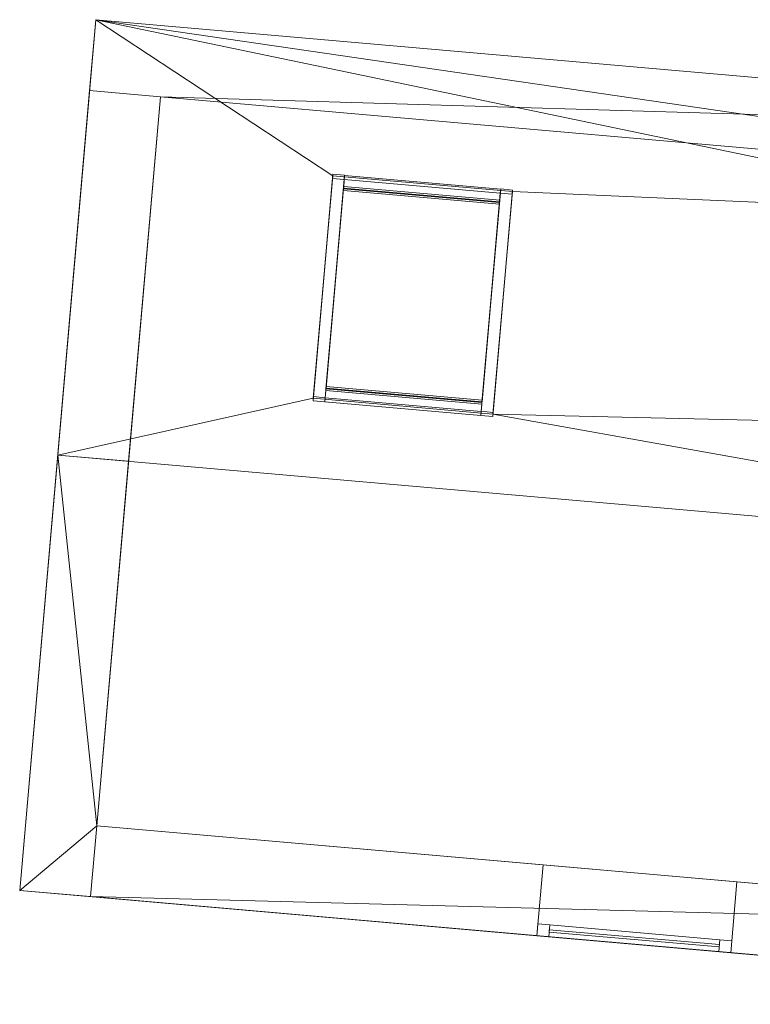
# Model space of a CAD drawing. Header units: millimetres. Extents: x -430348 to -225823, y -86243 to 5084.
# Tile 603 of 656: x -370846 to -367767, y -37500 to -33353. Entities that reach past the tile are written whole.
import ezdxf

# ---------------------------------------------------------------- set-up
doc = ezdxf.new("R2010")
doc.units = ezdxf.units.MM
for name, color, linetype, lineweight in [('A-GLAZ-CURT', 52, 'Continuous', 9), ('A-GLAZ-CWMG', 51, 'Continuous', 9), ('A-ROOF', 132, 'Continuous', 9), ('A-WALL', 113, 'Continuous', 9)]:
    doc.layers.add(name, color=color, linetype=linetype, lineweight=lineweight)

# ---------------------------------------------------------------- blocks, each defined once
blk = doc.blocks.new('System Panel - Glazed-561948-_3D_ Copy 1')
at = {"layer": 'A-GLAZ-CURT', "transparency": 33554471}
mesh = blk.add_polyface(dxfattribs=at)
corners = [(-330, 5), (-330, 5, 900.3), (330, 5, 900.3), (330, 5)]
mesh.append_faces([[corners[k] for k in face] for face in [(1, 2, 3, 0)]])
mesh = blk.add_polyface(dxfattribs=at)
corners = [(330, -5), (-330, -5), (-330, 5), (330, 5)]
mesh.append_faces([[corners[k] for k in face] for face in [(0, 1, 2, 3)]])
mesh = blk.add_polyface(dxfattribs=at)
corners = [(-330, -5, 900.3), (330, -5, 900.3), (330, 5, 900.3), (-330, 5, 900.3)]
mesh.append_faces([[corners[k] for k in face] for face in [(3, 0, 1, 2)]])
mesh = blk.add_polyface(dxfattribs=at)
corners = [(-330, -5), (-330, -5, 900.3), (-330, 5, 900.3), (-330, 5)]
mesh.append_faces([[corners[k] for k in face] for face in [(0, 1, 2, 3)]])
mesh = blk.add_polyface(dxfattribs=at)
corners = [(330, -5, 900.3), (330, -5), (330, 5), (330, 5, 900.3)]
mesh.append_faces([[corners[k] for k in face] for face in [(3, 0, 1, 2)]])
mesh = blk.add_polyface(dxfattribs=at)
corners = [(-330, -5), (330, -5), (330, -5, 900.3), (-330, -5, 900.3)]
mesh.append_faces([[corners[k] for k in face] for face in [(2, 3, 0, 1)]])
blk = doc.blocks.new('Rectangular Mullion - 50mm x 50mm-561949-_3D_ Copy 1')
at = {"layer": 'A-GLAZ-CWMG'}
mesh = blk.add_polyface(dxfattribs=at)
corners = [(0, 25), (-50, 25), (-50, -25), (0, -25)]
mesh.append_faces([[corners[k] for k in face] for face in [(2, 3, 0, 1)]])
mesh = blk.add_polyface(dxfattribs=at)
corners = [(0, 25, -1000.3), (0, -25, -1000.3), (-50, -25, -1000.3), (-50, 25, -1000.3)]
mesh.append_faces([[corners[k] for k in face] for face in [(0, 1, 2, 3)]])
mesh = blk.add_polyface(dxfattribs=at)
corners = [(-50, 25), (0, 25), (0, 25, -1000.3), (-50, 25, -1000.3)]
mesh.append_faces([[corners[k] for k in face] for face in [(0, 1, 2, 3)]])
mesh = blk.add_polyface(dxfattribs=at)
corners = [(-50, -25), (-50, 25), (-50, 25, -1000.3), (-50, -25, -1000.3)]
mesh.append_faces([[corners[k] for k in face] for face in [(3, 0, 1, 2)]])
mesh = blk.add_polyface(dxfattribs=at)
corners = [(0, 25), (0, -25), (0, -25, -1000.3), (0, 25, -1000.3)]
mesh.append_faces([[corners[k] for k in face] for face in [(0, 1, 2, 3)]])
mesh = blk.add_polyface(dxfattribs=at)
corners = [(0, -25), (-50, -25), (-50, -25, -1000.3), (0, -25, -1000.3)]
mesh.append_faces([[corners[k] for k in face] for face in [(0, 1, 2, 3)]])
blk = doc.blocks.new('Rectangular Mullion - 50mm x 50mm-561950-_3D_ Copy 1')
at = {"layer": 'A-GLAZ-CWMG'}
mesh = blk.add_polyface(dxfattribs=at)
corners = [(0, 25), (-50, 25), (-50, -25), (0, -25)]
mesh.append_faces([[corners[k] for k in face] for face in [(3, 0, 1, 2)]])
mesh = blk.add_polyface(dxfattribs=at)
corners = [(0, 25, -1000.3), (0, -25, -1000.3), (-50, -25, -1000.3), (-50, 25, -1000.3)]
mesh.append_faces([[corners[k] for k in face] for face in [(3, 0, 1, 2)]])
mesh = blk.add_polyface(dxfattribs=at)
corners = [(-50, 25), (0, 25), (0, 25, -1000.3), (-50, 25, -1000.3)]
mesh.append_faces([[corners[k] for k in face] for face in [(0, 1, 2, 3)]])
mesh = blk.add_polyface(dxfattribs=at)
corners = [(-50, -25), (-50, 25), (-50, 25, -1000.3), (-50, -25, -1000.3)]
mesh.append_faces([[corners[k] for k in face] for face in [(3, 0, 1, 2)]])
mesh = blk.add_polyface(dxfattribs=at)
corners = [(0, 25), (0, -25), (0, -25, -1000.3), (0, 25, -1000.3)]
mesh.append_faces([[corners[k] for k in face] for face in [(3, 0, 1, 2)]])
mesh = blk.add_polyface(dxfattribs=at)
corners = [(0, -25), (-50, -25), (-50, -25, -1000.3), (0, -25, -1000.3)]
mesh.append_faces([[corners[k] for k in face] for face in [(0, 1, 2, 3)]])
blk = doc.blocks.new('Rectangular Mullion - 50mm x 50mm-481930-_3D_ Copy 1')
at = {"layer": 'A-GLAZ-CWMG'}
mesh = blk.add_polyface(dxfattribs=at)
corners = [(0, 25), (-50, 25), (-50, -25), (0, -25)]
mesh.append_faces([[corners[k] for k in face] for face in [(2, 3, 0, 1)]])
mesh = blk.add_polyface(dxfattribs=at)
corners = [(0, 25, -660), (0, -25, -660), (-50, -25, -660), (-50, 25, -660)]
mesh.append_faces([[corners[k] for k in face] for face in [(0, 1, 2, 3)]])
mesh = blk.add_polyface(dxfattribs=at)
corners = [(-50, 25), (0, 25), (0, 25, -660), (-50, 25, -660)]
mesh.append_faces([[corners[k] for k in face] for face in [(0, 1, 2, 3)]])
mesh = blk.add_polyface(dxfattribs=at)
corners = [(-50, -25), (-50, 25), (-50, 25, -660), (-50, -25, -660)]
mesh.append_faces([[corners[k] for k in face] for face in [(0, 1, 2, 3)]])
mesh = blk.add_polyface(dxfattribs=at)
corners = [(0, 25), (0, -25), (0, -25, -660), (0, 25, -660)]
mesh.append_faces([[corners[k] for k in face] for face in [(0, 1, 2, 3)]])
mesh = blk.add_polyface(dxfattribs=at)
corners = [(0, -25), (-50, -25), (-50, -25, -660), (0, -25, -660)]
mesh.append_faces([[corners[k] for k in face] for face in [(0, 1, 2, 3)]])
blk = doc.blocks.new('Rectangular Mullion - 50mm x 50mm-481929-_3D_ Copy 1')
at = {"layer": 'A-GLAZ-CWMG'}
mesh = blk.add_polyface(dxfattribs=at)
corners = [(0, 25), (-50, 25), (-50, -25), (0, -25)]
mesh.append_faces([[corners[k] for k in face] for face in [(2, 3, 0, 1)]])
mesh = blk.add_polyface(dxfattribs=at)
corners = [(0, 25, -660), (0, -25, -660), (-50, -25, -660), (-50, 25, -660)]
mesh.append_faces([[corners[k] for k in face] for face in [(0, 1, 2, 3)]])
mesh = blk.add_polyface(dxfattribs=at)
corners = [(-50, 25), (0, 25), (0, 25, -660), (-50, 25, -660)]
mesh.append_faces([[corners[k] for k in face] for face in [(0, 1, 2, 3)]])
mesh = blk.add_polyface(dxfattribs=at)
corners = [(-50, -25), (-50, 25), (-50, 25, -660), (-50, -25, -660)]
mesh.append_faces([[corners[k] for k in face] for face in [(0, 1, 2, 3)]])
mesh = blk.add_polyface(dxfattribs=at)
corners = [(0, 25), (0, -25), (0, -25, -660), (0, 25, -660)]
mesh.append_faces([[corners[k] for k in face] for face in [(0, 1, 2, 3)]])
mesh = blk.add_polyface(dxfattribs=at)
corners = [(0, -25), (-50, -25), (-50, -25, -660), (0, -25, -660)]
mesh.append_faces([[corners[k] for k in face] for face in [(0, 1, 2, 3)]])
blk = doc.blocks.new('System Panel - Door-561981-_3D_ Copy 1')
at = {"layer": 'A-GLAZ-CURT'}
mesh = blk.add_polyface(dxfattribs=at)
corners = [(-360, 5), (-360, 5, 1788.7), (360, 5, 1788.7), (360, 5)]
mesh.append_faces([[corners[k] for k in face] for face in [(2, 3, 0, 1)]])
mesh = blk.add_polyface(dxfattribs=at)
corners = [(360, -5), (-360, -5), (-360, 5), (360, 5)]
mesh.append_faces([[corners[k] for k in face] for face in [(0, 1, 2, 3)]])
mesh = blk.add_polyface(dxfattribs=at)
corners = [(-360, -5, 1788.7), (360, -5, 1788.7), (360, 5, 1788.7), (-360, 5, 1788.7)]
mesh.append_faces([[corners[k] for k in face] for face in [(3, 0, 1, 2)]])
mesh = blk.add_polyface(dxfattribs=at)
corners = [(-360, -5), (-360, -5, 1788.7), (-360, 5, 1788.7), (-360, 5)]
mesh.append_faces([[corners[k] for k in face] for face in [(0, 1, 2, 3)]])
mesh = blk.add_polyface(dxfattribs=at)
corners = [(360, -5, 1788.7), (360, -5), (360, 5), (360, 5, 1788.7)]
mesh.append_faces([[corners[k] for k in face] for face in [(0, 1, 2, 3)]])
mesh = blk.add_polyface(dxfattribs=at)
corners = [(-360, -5), (360, -5), (360, -5, 1788.7), (-360, -5, 1788.7)]
mesh.append_faces([[corners[k] for k in face] for face in [(2, 3, 0, 1)]])
blk = doc.blocks.new('Rectangular Mullion - 50mm x 50mm-561982-_3D_ Copy 1')
at = {"layer": 'A-GLAZ-CWMG'}
mesh = blk.add_polyface(dxfattribs=at)
corners = [(0, 25), (-50, 25), (-50, -25), (0, -25)]
mesh.append_faces([[corners[k] for k in face] for face in [(2, 3, 0, 1)]])
mesh = blk.add_polyface(dxfattribs=at)
corners = [(0, 25, -1888.7), (0, -25, -1888.7), (-50, -25, -1888.7), (-50, 25, -1888.7)]
mesh.append_faces([[corners[k] for k in face] for face in [(0, 1, 2, 3)]])
mesh = blk.add_polyface(dxfattribs=at)
corners = [(-50, 25), (0, 25), (0, 25, -1888.7), (-50, 25, -1888.7)]
mesh.append_faces([[corners[k] for k in face] for face in [(0, 1, 2, 3)]])
mesh = blk.add_polyface(dxfattribs=at)
corners = [(-50, -25), (-50, 25), (-50, 25, -1888.7), (-50, -25, -1888.7)]
mesh.append_faces([[corners[k] for k in face] for face in [(0, 1, 2, 3)]])
mesh = blk.add_polyface(dxfattribs=at)
corners = [(0, 25), (0, -25), (0, -25, -1888.7), (0, 25, -1888.7)]
mesh.append_faces([[corners[k] for k in face] for face in [(0, 1, 2, 3)]])
mesh = blk.add_polyface(dxfattribs=at)
corners = [(0, -25), (-50, -25), (-50, -25, -1888.7), (0, -25, -1888.7)]
mesh.append_faces([[corners[k] for k in face] for face in [(0, 1, 2, 3)]])
blk = doc.blocks.new('Rectangular Mullion - 50mm x 50mm-481441-_3D_ Copy 1')
at = {"layer": 'A-GLAZ-CWMG'}
mesh = blk.add_polyface(dxfattribs=at)
corners = [(0, 25), (-50, 25), (-50, -25), (0, -25)]
mesh.append_faces([[corners[k] for k in face] for face in [(2, 3, 0, 1)]])
mesh = blk.add_polyface(dxfattribs=at)
corners = [(0, 25, -720), (0, -25, -720), (-50, -25, -720), (-50, 25, -720)]
mesh.append_faces([[corners[k] for k in face] for face in [(0, 1, 2, 3)]])
mesh = blk.add_polyface(dxfattribs=at)
corners = [(-50, 25), (0, 25), (0, 25, -720), (-50, 25, -720)]
mesh.append_faces([[corners[k] for k in face] for face in [(3, 0, 1, 2)]])
mesh = blk.add_polyface(dxfattribs=at)
corners = [(-50, -25), (-50, 25), (-50, 25, -720), (-50, -25, -720)]
mesh.append_faces([[corners[k] for k in face] for face in [(3, 0, 1, 2)]])
mesh = blk.add_polyface(dxfattribs=at)
corners = [(0, 25), (0, -25), (0, -25, -720), (0, 25, -720)]
mesh.append_faces([[corners[k] for k in face] for face in [(3, 0, 1, 2)]])
mesh = blk.add_polyface(dxfattribs=at)
corners = [(0, -25), (-50, -25), (-50, -25, -720), (0, -25, -720)]
mesh.append_faces([[corners[k] for k in face] for face in [(3, 0, 1, 2)]])
blk = doc.blocks.new('Rectangular Mullion - 50mm x 50mm-561983-_3D_ Copy 1')
at = {"layer": 'A-GLAZ-CWMG'}
mesh = blk.add_polyface(dxfattribs=at)
corners = [(0, 25), (-50, 25), (-50, -25), (0, -25)]
mesh.append_faces([[corners[k] for k in face] for face in [(2, 3, 0, 1)]])
mesh = blk.add_polyface(dxfattribs=at)
corners = [(0, 25, -1888.7), (0, -25, -1888.7), (-50, -25, -1888.7), (-50, 25, -1888.7)]
mesh.append_faces([[corners[k] for k in face] for face in [(0, 1, 2, 3)]])
mesh = blk.add_polyface(dxfattribs=at)
corners = [(-50, 25), (0, 25), (0, 25, -1888.7), (-50, 25, -1888.7)]
mesh.append_faces([[corners[k] for k in face] for face in [(0, 1, 2, 3)]])
mesh = blk.add_polyface(dxfattribs=at)
corners = [(-50, -25), (-50, 25), (-50, 25, -1888.7), (-50, -25, -1888.7)]
mesh.append_faces([[corners[k] for k in face] for face in [(0, 1, 2, 3)]])
mesh = blk.add_polyface(dxfattribs=at)
corners = [(0, 25), (0, -25), (0, -25, -1888.7), (0, 25, -1888.7)]
mesh.append_faces([[corners[k] for k in face] for face in [(0, 1, 2, 3)]])
mesh = blk.add_polyface(dxfattribs=at)
corners = [(0, -25), (-50, -25), (-50, -25, -1888.7), (0, -25, -1888.7)]
mesh.append_faces([[corners[k] for k in face] for face in [(0, 1, 2, 3)]])
blk = doc.blocks.new('Rectangular Mullion - 50mm x 50mm-481440-_3D_ Copy 1')
at = {"layer": 'A-GLAZ-CWMG'}
mesh = blk.add_polyface(dxfattribs=at)
corners = [(0, 25), (-50, 25), (-50, -25), (0, -25)]
mesh.append_faces([[corners[k] for k in face] for face in [(2, 3, 0, 1)]])
mesh = blk.add_polyface(dxfattribs=at)
corners = [(0, 25, -720), (0, -25, -720), (-50, -25, -720), (-50, 25, -720)]
mesh.append_faces([[corners[k] for k in face] for face in [(0, 1, 2, 3)]])
mesh = blk.add_polyface(dxfattribs=at)
corners = [(-50, 25), (0, 25), (0, 25, -720), (-50, 25, -720)]
mesh.append_faces([[corners[k] for k in face] for face in [(3, 0, 1, 2)]])
mesh = blk.add_polyface(dxfattribs=at)
corners = [(-50, -25), (-50, 25), (-50, 25, -720), (-50, -25, -720)]
mesh.append_faces([[corners[k] for k in face] for face in [(3, 0, 1, 2)]])
mesh = blk.add_polyface(dxfattribs=at)
corners = [(0, 25), (0, -25), (0, -25, -720), (0, 25, -720)]
mesh.append_faces([[corners[k] for k in face] for face in [(3, 0, 1, 2)]])
mesh = blk.add_polyface(dxfattribs=at)
corners = [(0, -25), (-50, -25), (-50, -25, -720), (0, -25, -720)]
mesh.append_faces([[corners[k] for k in face] for face in [(3, 0, 1, 2)]])

msp = doc.modelspace()

# ---------------------------------------------------------------- block references
at = {"layer": 'A-GLAZ-CURT', "transparency": 33554471, "extrusion": (0.0819, 0.936117, -0.34202), "rotation": 180}
msp.add_blockref('System Panel - Glazed-561948-_3D_ Copy 1', (364776.2, 35219.6, -84100.9), dxfattribs=at)
at = {"layer": 'A-GLAZ-CURT', "rotation": 355.0000000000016}
msp.add_blockref('System Panel - Door-561981-_3D_ Copy 1', (-368255.6, -37222.2, 58981.7), dxfattribs=at)
at = {"layer": 'A-GLAZ-CWMG', "extrusion": (-0.0819, -0.936117, 0.34202), "rotation": 180}
msp.add_blockref('Rectangular Mullion - 50mm x 50mm-561949-_3D_ Copy 1', (-365156.2, 35219.6, 84150.9), dxfattribs=at)
at = {"layer": 'A-GLAZ-CWMG', "extrusion": (-0.996195, 0.087156, 0)}
for name, p, rotation in [('Rectangular Mullion - 50mm x 50mm-481930-_3D_ Copy 1', (66090.2, 61534.7, 365106.2), 200), ('Rectangular Mullion - 50mm x 50mm-481440-_3D_ Copy 1', (69176.2, 58931.7, 363970.1), 270)]:
    msp.add_blockref(name, p, dxfattribs=dict(at, rotation=rotation))
at = {"layer": 'A-GLAZ-CWMG', "extrusion": (0.0819, 0.936117, -0.34202), "rotation": 180}
msp.add_blockref('Rectangular Mullion - 50mm x 50mm-561950-_3D_ Copy 1', (364396.2, 35219.6, -83150.6), dxfattribs=at)
at = {"layer": 'A-GLAZ-CWMG', "extrusion": (0.996195, -0.087156, 0)}
for name, p, rotation in [('Rectangular Mullion - 50mm x 50mm-481929-_3D_ Copy 1', (-67030.2, 61876.9, -364446.2), 160), ('Rectangular Mullion - 50mm x 50mm-481441-_3D_ Copy 1', (-69176.2, 60820.4, -363250.1), 90)]:
    msp.add_blockref(name, p, dxfattribs=dict(at, rotation=rotation))
at = {"layer": 'A-GLAZ-CWMG', "rotation": 175.0000000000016}
msp.add_blockref('Rectangular Mullion - 50mm x 50mm-561982-_3D_ Copy 1', (-368664, -37186.5, 60820.4), dxfattribs=at)
at = {"layer": 'A-GLAZ-CWMG', "extrusion": (0, 0, -1), "rotation": 184.9999999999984}
msp.add_blockref('Rectangular Mullion - 50mm x 50mm-561983-_3D_ Copy 1', (367847.1, -37257.9, -58931.7), dxfattribs=at)

# ---------------------------------------------------------------- meshes
at = {"layer": 'A-ROOF'}
mesh = msp.add_polyface(dxfattribs=at)
corners = [(-370525.1, -33353.5, 61220.8), (-370685.5, -35187.1, 61890.7), (-370845.9, -37020.7, 61220.8), (-370845.9, -37020.7, 61327.2), (-370685.5, -35187.1, 61997.1), (-370525.1, -33353.5, 61327.2)]
mesh.append_faces([[corners[k] for k in face] for face in [(3, 4, 1, 2)]], dxfattribs={"vtx1": -1})
mesh.append_faces([[corners[k] for k in face] for face in [(5, 0, 1, 4)]], dxfattribs={"vtx2": -1})
mesh = msp.add_polyface(dxfattribs=at)
corners = [(-370685.5, -35187.1, 61890.7), (-370525.1, -33353.5, 61220.8), (-365044.3, -33833, 61220.8), (-365204.7, -35666.6, 61890.7), (-369526.7, -34011.5, 61427.7), (-369608.6, -34947.9, 61769.8), (-368851.5, -35014.2, 61769.8), (-368769.6, -34077.7, 61427.7), (-366591.3, -34172.3, 61392.9), (-366669.5, -35066, 61719.4), (-365952.2, -35128.8, 61719.4), (-365874, -34235.1, 61392.9)]
mesh.append_faces([[corners[k] for k in face] for face in [(2, 11, 8, 1), (11, 2, 3, 10), (7, 8, 9, 6), (0, 5, 6, 3)]], dxfattribs={"vtx0": -1, "vtx2": -1})
mesh.append_faces([[corners[k] for k in face] for face in [(9, 10, 3, 6), (7, 4, 1, 8)]], dxfattribs={"vtx1": -1, "vtx2": -1, "vtx3": -1})
mesh.append_faces([[corners[k] for k in face] for face in [(0, 1, 4, 5)]], dxfattribs={"vtx1": -1, "vtx3": -1})
mesh = msp.add_polyface(dxfattribs=at)
corners = [(-370525.1, -33353.5, 61327.2), (-370685.5, -35187.1, 61997.1), (-365204.7, -35666.6, 61997.1), (-365044.3, -33833, 61327.2), (-369608.6, -34947.9, 61876.3), (-369526.7, -34011.5, 61534.1), (-368769.6, -34077.7, 61534.1), (-368851.5, -35014.2, 61876.3), (-366669.5, -35066, 61825.8), (-366591.3, -34172.3, 61499.3), (-365874, -34235.1, 61499.3), (-365952.2, -35128.8, 61825.8)]
mesh.append_faces([[corners[k] for k in face] for face in [(5, 0, 1, 4)]], dxfattribs={"vtx0": -1, "vtx2": -1})
mesh.append_faces([[corners[k] for k in face] for face in [(2, 11, 8, 7), (0, 5, 6, 9)]], dxfattribs={"vtx0": -1, "vtx2": -1, "vtx3": -1})
mesh.append_faces([[corners[k] for k in face] for face in [(9, 10, 3, 0), (2, 3, 10, 11), (8, 9, 6, 7), (7, 4, 1, 2)]], dxfattribs={"vtx1": -1, "vtx3": -1})
mesh = msp.add_polyface(dxfattribs=at)
corners = [(-370525.1, -33353.5, 61327.2), (-365044.3, -33833, 61327.2), (-365044.3, -33833, 61220.8), (-370525.1, -33353.5, 61220.8)]
mesh.append_faces([[corners[k] for k in face] for face in [(0, 1, 2, 3)]])
mesh = msp.add_polyface(dxfattribs=at)
corners = [(-369608.6, -34947.9, 61876.3), (-369608.6, -34947.9, 61769.8), (-369526.7, -34011.5, 61427.7), (-369526.7, -34011.5, 61534.1)]
mesh.append_faces([[corners[k] for k in face] for face in [(1, 2, 3, 0)]])
mesh = msp.add_polyface(dxfattribs=at)
corners = [(-369526.7, -34011.5, 61534.1), (-369526.7, -34011.5, 61427.7), (-368769.6, -34077.7, 61427.7), (-368769.6, -34077.7, 61534.1)]
mesh.append_faces([[corners[k] for k in face] for face in [(1, 2, 3, 0)]])
mesh = msp.add_polyface(dxfattribs=at)
corners = [(-368769.6, -34077.7, 61534.1), (-368769.6, -34077.7, 61427.7), (-368851.5, -35014.2, 61769.8), (-368851.5, -35014.2, 61876.3)]
mesh.append_faces([[corners[k] for k in face] for face in [(0, 1, 2, 3)]])
mesh = msp.add_polyface(dxfattribs=at)
corners = [(-369608.6, -34947.9, 61769.8), (-369608.6, -34947.9, 61876.3), (-368851.5, -35014.2, 61876.3), (-368851.5, -35014.2, 61769.8)]
mesh.append_faces([[corners[k] for k in face] for face in [(2, 3, 0, 1)]])
mesh = msp.add_polyface(dxfattribs=at)
corners = [(-370685.5, -35187.1, 61890.7), (-365204.7, -35666.6, 61890.7), (-365365.1, -37500.2, 61220.8), (-370845.9, -37020.7, 61220.8)]
mesh.append_faces([[corners[k] for k in face] for face in [(3, 0, 1, 2)]])
mesh = msp.add_polyface(dxfattribs=at)
corners = [(-365204.7, -35666.6, 61997.1), (-370685.5, -35187.1, 61997.1), (-370845.9, -37020.7, 61327.2), (-365365.1, -37500.2, 61327.2)]
mesh.append_faces([[corners[k] for k in face] for face in [(0, 1, 2, 3)]])
mesh = msp.add_polyface(dxfattribs=at)
corners = [(-365365.1, -37500.2, 61327.2), (-370845.9, -37020.7, 61327.2), (-370845.9, -37020.7, 61220.8), (-365365.1, -37500.2, 61220.8)]
mesh.append_faces([[corners[k] for k in face] for face in [(0, 1, 2, 3)]])
at = {"layer": 'A-WALL'}
mesh = msp.add_polyface(dxfattribs=at)
corners = [(-365070.4, -34131.8, 58720.4), (-365369.3, -34105.7, 58720.4), (-370252.4, -33678.5, 58720.4), (-370551.2, -33652.3, 58720.4), (-370525.1, -33353.5, 58720.4), (-365044.3, -33833, 58720.4)]
mesh.append_faces([[corners[k] for k in face] for face in [(4, 5, 2, 3)]], dxfattribs={"vtx1": -1})
mesh.append_faces([[corners[k] for k in face] for face in [(5, 0, 1, 2)]], dxfattribs={"vtx3": -1})
mesh = msp.add_polyface(dxfattribs=at)
corners = [(-370551.2, -33652.3, 58720.4), (-370551.2, -33652.3, 61330), (-370525.1, -33353.5, 61220.8), (-370525.1, -33353.5, 58720.4)]
mesh.append_faces([[corners[k] for k in face] for face in [(2, 3, 0, 1)]])
mesh = msp.add_polyface(dxfattribs=at)
corners = [(-370551.2, -33652.3, 61330), (-370252.4, -33678.5, 61330), (-365369.3, -34105.7, 61330), (-365070.4, -34131.8, 61330), (-365044.3, -33833, 61220.8), (-370525.1, -33353.5, 61220.8)]
mesh.append_faces([[corners[k] for k in face] for face in [(2, 3, 4, 5), (5, 0, 1, 2)]], dxfattribs={"vtx3": -1})
mesh = msp.add_polyface(dxfattribs=at)
corners = [(-370525.1, -33353.5, 58720.4), (-370525.1, -33353.5, 61220.8), (-365044.3, -33833, 61220.8), (-365044.3, -33833, 58720.4)]
mesh.append_faces([[corners[k] for k in face] for face in [(1, 2, 3, 0)]])
mesh = msp.add_polyface(dxfattribs=at)
corners = [(-370551.2, -33652.3, 58720.4), (-370845.9, -37020.7, 58720.4), (-370845.9, -37020.7, 61220.8), (-370685.5, -35187.1, 61890.7), (-370551.2, -33652.3, 61330)]
mesh.append_faces([[corners[k] for k in face] for face in [(4, 0, 3)]], dxfattribs={"vtx1": -1})
mesh.append_faces([[corners[k] for k in face] for face in [(1, 2, 3, 0)]], dxfattribs={"vtx2": -1})
mesh = msp.add_polyface(dxfattribs=at)
corners = [(-370845.9, -37020.7, 58720.4), (-370551.2, -33652.3, 58720.4), (-370252.4, -33678.5, 58720.4), (-370520.9, -36748, 58720.4), (-370547.1, -37046.8, 58720.4)]
mesh.append_faces([[corners[k] for k in face] for face in [(3, 0, 1, 2)]], dxfattribs={"vtx0": -1})
mesh.append_faces([[corners[k] for k in face] for face in [(3, 4, 0)]], dxfattribs={"vtx2": -1})
mesh = msp.add_polyface(dxfattribs=at)
corners = [(-370551.2, -33652.3, 61330), (-370685.5, -35187.1, 61890.7), (-370386.6, -35213.2, 61890.7), (-370252.4, -33678.5, 61330)]
mesh.append_faces([[corners[k] for k in face] for face in [(1, 2, 3, 0)]])
mesh = msp.add_polyface(dxfattribs=at)
corners = [(-370551.2, -33652.3, 58720.4), (-370252.4, -33678.5, 58720.4), (-365369.3, -34105.7, 58720.4), (-365070.4, -34131.8, 58720.4), (-365070.4, -34131.8, 61330), (-365369.3, -34105.7, 61330), (-370252.4, -33678.5, 61330), (-370551.2, -33652.3, 61330)]
mesh.append_faces([[corners[k] for k in face] for face in [(5, 2, 3, 4)]], dxfattribs={"vtx0": -1})
mesh.append_faces([[corners[k] for k in face] for face in [(6, 1, 2, 5)]], dxfattribs={"vtx0": -1, "vtx2": -1})
mesh.append_faces([[corners[k] for k in face] for face in [(0, 1, 6, 7)]], dxfattribs={"vtx1": -1})
mesh = msp.add_polyface(dxfattribs=at)
corners = [(-370551.2, -33652.3, 58720.4), (-370551.2, -33652.3, 61330), (-370252.4, -33678.5, 61330), (-370252.4, -33678.5, 58720.4)]
mesh.append_faces([[corners[k] for k in face] for face in [(3, 0, 1, 2)]])
mesh = msp.add_polyface(dxfattribs=at)
corners = [(-370252.4, -33678.5, 58720.4), (-370252.4, -33678.5, 61330), (-370386.6, -35213.2, 61890.7), (-370520.9, -36748, 61330), (-370547.1, -37046.8, 61220.8), (-370547.1, -37046.8, 58720.4), (-370520.9, -36748, 58720.4)]
mesh.append_faces([[corners[k] for k in face] for face in [(1, 2, 0)]], dxfattribs={"vtx1": -1})
mesh.append_faces([[corners[k] for k in face] for face in [(2, 3, 6, 0)]], dxfattribs={"vtx1": -1, "vtx3": -1})
mesh.append_faces([[corners[k] for k in face] for face in [(4, 5, 6, 3)]], dxfattribs={"vtx2": -1})
mesh = msp.add_polyface(dxfattribs=at)
corners = [(-370685.5, -35187.1, 61890.7), (-370845.9, -37020.7, 61220.8), (-370547.1, -37046.8, 61220.8), (-370520.9, -36748, 61330), (-370386.6, -35213.2, 61890.7)]
mesh.append_faces([[corners[k] for k in face] for face in [(3, 0, 1, 2)]], dxfattribs={"vtx0": -1})
mesh.append_faces([[corners[k] for k in face] for face in [(3, 4, 0)]], dxfattribs={"vtx2": -1})
mesh = msp.add_polyface(dxfattribs=at)
corners = [(-365365.1, -37500.2, 58720.4), (-370547.1, -37046.8, 58720.4), (-370520.9, -36748, 58720.4), (-365637.8, -37175.2, 58720.4), (-365339, -37201.3, 58720.4)]
mesh.append_faces([[corners[k] for k in face] for face in [(3, 0, 1, 2)]], dxfattribs={"vtx0": -1})
mesh.append_faces([[corners[k] for k in face] for face in [(3, 4, 0)]], dxfattribs={"vtx2": -1})
mesh = msp.add_polyface(dxfattribs=at)
corners = [(-370547.1, -37046.8, 58720.4), (-370547.1, -37046.8, 61220.8), (-370520.9, -36748, 61330), (-370520.9, -36748, 58720.4)]
mesh.append_faces([[corners[k] for k in face] for face in [(3, 0, 1, 2)]])
mesh = msp.add_polyface(dxfattribs=at)
corners = [(-370547.1, -37046.8, 61220.8), (-365365.1, -37500.2, 61220.8), (-365339, -37201.3, 61330), (-365637.8, -37175.2, 61330), (-370520.9, -36748, 61330)]
mesh.append_faces([[corners[k] for k in face] for face in [(4, 0, 3)]], dxfattribs={"vtx1": -1})
mesh.append_faces([[corners[k] for k in face] for face in [(1, 2, 3, 0)]], dxfattribs={"vtx2": -1})
mesh = msp.add_polyface(dxfattribs=at)
corners = [(-365339, -37201.3, 58720.4), (-365637.8, -37175.2, 58720.4), (-370520.9, -36748, 58720.4), (-370520.9, -36748, 61330), (-365637.8, -37175.2, 61330), (-365339, -37201.3, 61330), (-368640.1, -36912.5, 60820.4), (-368640.1, -36912.5, 58931.7), (-367823.2, -36984, 58931.7), (-367823.2, -36984, 60820.4)]
mesh.append_faces([[corners[k] for k in face] for face in [(9, 4, 1, 8)]], dxfattribs={"vtx0": -1, "vtx1": -1, "vtx2": -1})
mesh.append_faces([[corners[k] for k in face] for face in [(8, 1, 2, 7)]], dxfattribs={"vtx0": -1, "vtx2": -1})
mesh.append_faces([[corners[k] for k in face] for face in [(0, 1, 4, 5)]], dxfattribs={"vtx1": -1})
mesh.append_faces([[corners[k] for k in face] for face in [(6, 7, 2, 3), (9, 6, 3, 4)]], dxfattribs={"vtx1": -1, "vtx3": -1})
mesh = msp.add_polyface(dxfattribs=at)
corners = [(-368666.2, -37211.4, 58931.7), (-368640.1, -36912.5, 58931.7), (-368640.1, -36912.5, 60820.4), (-368666.2, -37211.4, 60820.4)]
mesh.append_faces([[corners[k] for k in face] for face in [(1, 2, 3, 0)]])
mesh = msp.add_polyface(dxfattribs=at)
corners = [(-368666.2, -37211.4, 60820.4), (-368640.1, -36912.5, 60820.4), (-367823.2, -36984, 60820.4), (-367849.3, -37282.9, 60820.4)]
mesh.append_faces([[corners[k] for k in face] for face in [(1, 2, 3, 0)]])
mesh = msp.add_polyface(dxfattribs=at)
corners = [(-368640.1, -36912.5, 58931.7), (-368666.2, -37211.4, 58931.7), (-367849.3, -37282.9, 58931.7), (-367823.2, -36984, 58931.7)]
mesh.append_faces([[corners[k] for k in face] for face in [(2, 3, 0, 1)]])
mesh = msp.add_polyface(dxfattribs=at)
corners = [(-367849.3, -37282.9, 60820.4), (-367823.2, -36984, 60820.4), (-367823.2, -36984, 58931.7), (-367849.3, -37282.9, 58931.7)]
mesh.append_faces([[corners[k] for k in face] for face in [(1, 2, 3, 0)]])
mesh = msp.add_polyface(dxfattribs=at)
corners = [(-370845.9, -37020.7, 61220.8), (-370845.9, -37020.7, 58720.4), (-370547.1, -37046.8, 58720.4), (-370547.1, -37046.8, 61220.8)]
mesh.append_faces([[corners[k] for k in face] for face in [(3, 0, 1, 2)]])
mesh = msp.add_polyface(dxfattribs=at)
corners = [(-370547.1, -37046.8, 58720.4), (-365365.1, -37500.2, 58720.4), (-365365.1, -37500.2, 61220.8), (-370547.1, -37046.8, 61220.8), (-368666.2, -37211.4, 58931.7), (-368666.2, -37211.4, 60820.4), (-367849.3, -37282.9, 60820.4), (-367849.3, -37282.9, 58931.7)]
mesh.append_faces([[corners[k] for k in face] for face in [(0, 4, 5, 3), (3, 5, 6, 2)]], dxfattribs={"vtx0": -1, "vtx2": -1})
mesh.append_faces([[corners[k] for k in face] for face in [(7, 4, 0, 1), (6, 7, 1, 2)]], dxfattribs={"vtx1": -1, "vtx3": -1})

doc.saveas('drawing.dxf')
